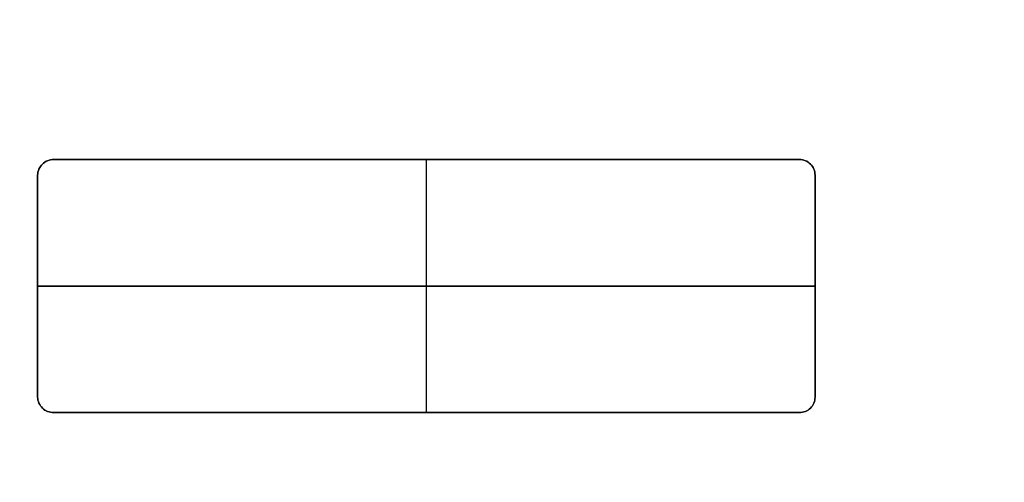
# Model space of a CAD drawing. Header units: millimetres. Extents: x -661 to 720, y -255 to 255.
# Tile 572 of 656: x -482.97 to -479.73, y -33.74 to -32.21. Entities that reach past the tile are written whole.
import ezdxf

# ---------------------------------------------------------------- set-up
doc = ezdxf.new("R2010")
doc.units = ezdxf.units.MM
doc.layers.add('Floreana 120', color=18, linetype='Continuous', true_color=0x000000)

msp = doc.modelspace()

# ---------------------------------------------------------------- linework, layer by layer
at = {"layer": 'Floreana 120', "color": 253, "true_color": 0x97aaae}
for p, q in [((-482.8624, -32.6728, -0.15), (-480.4087, -32.6728, -0.15)), ((-482.8624, -32.6728, -0.15), (-480.4087, -32.6728, -0.15)), ((-481.6359, -33.5054, -0.1), (-481.6359, -32.6728, -0.1)), ((-481.6359, -33.5054, -0.1), (-481.6359, -32.6728, -0.1)), ((-481.6359, -33.5054, -0.2), (-481.6359, -32.6728, -0.2)), ((-481.6359, -33.5054, -0.2), (-481.6359, -32.6728, -0.2)), ((-481.6356, -32.6728, -0.2), (-481.6356, -32.6728, -0.1)), ((-481.6356, -32.6728, -0.2), (-481.6356, -32.6728, -0.1)), ((-482.9146, -32.7244, -0.15), (-482.9146, -33.4544, -0.15)), ((-482.9146, -32.7244, -0.15), (-482.9146, -33.4544, -0.15)), ((-480.3572, -33.4544, -0.15), (-480.3572, -32.7244, -0.15)), ((-480.3572, -33.4544, -0.15), (-480.3572, -32.7244, -0.15)), ((-482.9146, -33.0891, -0.1), (-480.3572, -33.0891, -0.1)), ((-482.9146, -33.0891, -0.1), (-480.3572, -33.0891, -0.1)), ((-480.3572, -33.0891, -0.2), (-482.9146, -33.0891, -0.2)), ((-480.3572, -33.0891, -0.2), (-482.9146, -33.0891, -0.2)), ((-482.9146, -33.0894, -0.2), (-482.9146, -33.0894, -0.1)), ((-482.9146, -33.0894, -0.2), (-482.9146, -33.0894, -0.1)), ((-480.3572, -33.0894, -0.2), (-480.3572, -33.0894, -0.1)), ((-480.3572, -33.0894, -0.2), (-480.3572, -33.0894, -0.1)), ((-482.8624, -33.5054, -0.15), (-480.4087, -33.5054, -0.15)), ((-482.8624, -33.5054, -0.15), (-480.4087, -33.5054, -0.15)), ((-481.6356, -33.5054, -0.1), (-481.6356, -33.5054, -0.2)), ((-481.6356, -33.5054, -0.1), (-481.6356, -33.5054, -0.2))]:
    msp.add_line(p, q, dxfattribs=at)
at = {"layer": 'Floreana 120', "color": 250, "true_color": 0x282421}
for points, knots in [([(-652.0296, -251, 10), (-475.5296, -251, 10), (-299.0296, -251, 10), (-294.0296, -251, 10), (-294.0296, -246, 10), (-294.0296, 0, 10), (-294.0296, 246, 10), (-294.0296, 251, 10), (-299.0296, 251, 10), (-475.5296, 251, 10), (-652.0296, 251, 10), (-657.0296, 251, 10), (-657.0296, 246, 10), (-657.0296, 0, 10), (-657.0296, -246, 10), (-657.0296, -251, 10), (-652.0296, -251, 10)], [0, 0, 0, 353, 353, 363, 363, 855, 855, 865, 865, 1218, 1218, 1228, 1228, 1720, 1720, 1730, 1730, 1730]), ([(-294.0296, 246), (-294.0296, 0), (-294.0296, -246), (-294.0296, -251), (-299.0296, -251), (-475.5296, -251), (-652.0296, -251), (-657.0296, -251), (-657.0296, -246), (-657.0296, 0), (-657.0296, 246), (-657.0296, 251), (-652.0296, 251), (-475.5296, 251), (-299.0296, 251), (-294.0296, 251), (-294.0296, 246)], [0, 0, 0, 492, 492, 502, 502, 855, 855, 865, 865, 1357, 1357, 1367, 1367, 1720, 1720, 1730, 1730, 1730])]:
    msp.add_rational_spline(points, [1, 1, 1, 0.707106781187, 1, 1, 1, 0.707106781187, 1, 1, 1, 0.707106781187, 1, 1, 1, 0.707106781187, 1], degree=2, knots=knots, dxfattribs=at)
at = {"layer": 'Floreana 120', "color": 253, "true_color": 0x97aaae}
for points in [[(-482.5296, -39.5), (-475.5296, -39.5), (-468.5296, -39.5), (-465.5296, -39.5), (-465.5296, -36.5), (-465.5296, 0), (-465.5296, 36.5), (-465.5296, 39.5), (-468.5296, 39.5), (-475.5296, 39.5), (-482.5296, 39.5), (-485.5296, 39.5), (-485.5296, 36.5), (-485.5296, 0), (-485.5296, -36.5), (-485.5296, -39.5), (-482.5296, -39.5)], [(-468.5296, -39.5, -0.1), (-475.5296, -39.5, -0.1), (-482.5296, -39.5, -0.1), (-485.5296, -39.5, -0.1), (-485.5296, -36.5, -0.1), (-485.5296, 0, -0.1), (-485.5296, 36.5, -0.1), (-485.5296, 39.5, -0.1), (-482.5296, 39.5, -0.1), (-475.5296, 39.5, -0.1), (-468.5296, 39.5, -0.1), (-465.5296, 39.5, -0.1), (-465.5296, 36.5, -0.1), (-465.5296, 0, -0.1), (-465.5296, -36.5, -0.1), (-465.5296, -39.5, -0.1), (-468.5296, -39.5, -0.1)]]:
    msp.add_rational_spline(points, [1, 1, 1, 0.707106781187, 1, 1, 1, 0.707106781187, 1, 1, 1, 0.707106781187, 1, 1, 1, 0.707106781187, 1], degree=2, knots=[0, 0, 0, 14, 14, 20, 20, 93, 93, 99, 99, 113, 113, 119, 119, 192, 192, 198, 198, 198], dxfattribs=at)
for points, knots in [([(-482.9146, -33.4544, -0.1), (-482.9146, -33.4683, -0.1), (-482.9081, -33.4812, -0.1), (-482.8986, -33.4909, -0.1), (-482.8898, -33.5005, -0.1), (-482.8752, -33.5054, -0.1), (-482.8624, -33.5054, -0.1), (-482.0445, -33.5054, -0.1), (-481.2266, -33.5054, -0.1), (-480.4087, -33.5054, -0.1), (-480.3952, -33.5054, -0.1), (-480.3816, -33.5005, -0.1), (-480.3725, -33.4909, -0.1), (-480.363, -33.4812, -0.1), (-480.3572, -33.4683, -0.1), (-480.3572, -33.4544, -0.1), (-480.3572, -33.211, -0.1), (-480.3572, -32.9677, -0.1), (-480.3572, -32.7244, -0.1), (-480.3572, -32.7102, -0.1), (-480.363, -32.6965, -0.1), (-480.3725, -32.6875, -0.1), (-480.3816, -32.6777, -0.1), (-480.3952, -32.6728, -0.1), (-480.4087, -32.6728, -0.1), (-481.2266, -32.6728, -0.1), (-482.0445, -32.6728, -0.1), (-482.8624, -32.6728, -0.1), (-482.8752, -32.6728, -0.1), (-482.8898, -32.6777, -0.1), (-482.8986, -32.6875, -0.1), (-482.9081, -32.6964, -0.1), (-482.9146, -32.7102, -0.1), (-482.9146, -32.7244, -0.1), (-482.9146, -32.9677, -0.1), (-482.9146, -33.211, -0.1), (-482.9146, -33.4544, -0.1)], [0, 0, 0, 0, 0.041956, 0.041956, 0.041956, 0.083166, 0.083166, 0.083166, 2.536936, 2.536936, 2.536936, 2.578091, 2.578091, 2.578091, 2.619749, 2.619749, 2.619749, 3.349766, 3.349766, 3.349766, 3.391901, 3.391901, 3.391901, 3.433182, 3.433182, 3.433182, 5.886953, 5.886953, 5.886953, 5.92829, 5.92829, 5.92829, 5.970709, 5.970709, 5.970709, 6.700725, 6.700725, 6.700725, 6.700725]), ([(-482.9146, -33.4544, -0.1), (-482.9146, -33.4683, -0.1), (-482.9081, -33.4812, -0.1), (-482.8986, -33.4909, -0.1), (-482.8898, -33.5005, -0.1), (-482.8752, -33.5054, -0.1), (-482.8624, -33.5054, -0.1), (-482.0445, -33.5054, -0.1), (-481.2266, -33.5054, -0.1), (-480.4087, -33.5054, -0.1), (-480.3952, -33.5054, -0.1), (-480.3816, -33.5005, -0.1), (-480.3725, -33.4909, -0.1), (-480.363, -33.4812, -0.1), (-480.3572, -33.4683, -0.1), (-480.3572, -33.4544, -0.1), (-480.3572, -33.211, -0.1), (-480.3572, -32.9677, -0.1), (-480.3572, -32.7244, -0.1), (-480.3572, -32.7102, -0.1), (-480.363, -32.6965, -0.1), (-480.3725, -32.6875, -0.1), (-480.3816, -32.6777, -0.1), (-480.3952, -32.6728, -0.1), (-480.4087, -32.6728, -0.1), (-481.2266, -32.6728, -0.1), (-482.0445, -32.6728, -0.1), (-482.8624, -32.6728, -0.1), (-482.8752, -32.6728, -0.1), (-482.8898, -32.6777, -0.1), (-482.8986, -32.6875, -0.1), (-482.9081, -32.6964, -0.1), (-482.9146, -32.7102, -0.1), (-482.9146, -32.7244, -0.1), (-482.9146, -32.9677, -0.1), (-482.9146, -33.211, -0.1), (-482.9146, -33.4544, -0.1)], [0, 0, 0, 0, 0.041956, 0.041956, 0.041956, 0.083166, 0.083166, 0.083166, 2.536936, 2.536936, 2.536936, 2.578091, 2.578091, 2.578091, 2.619749, 2.619749, 2.619749, 3.349766, 3.349766, 3.349766, 3.391901, 3.391901, 3.391901, 3.433182, 3.433182, 3.433182, 5.886953, 5.886953, 5.886953, 5.92829, 5.92829, 5.92829, 5.970709, 5.970709, 5.970709, 6.700725, 6.700725, 6.700725, 6.700725]), ([(-482.9146, -33.4544, -0.2), (-482.9146, -33.211, -0.2), (-482.9146, -32.9677, -0.2), (-482.9146, -32.7244, -0.2), (-482.9146, -32.7102, -0.2), (-482.9081, -32.6965, -0.2), (-482.8986, -32.6875, -0.2), (-482.8898, -32.6777, -0.2), (-482.8752, -32.6728, -0.2), (-482.8624, -32.6728, -0.2), (-482.0445, -32.6728, -0.2), (-481.2266, -32.6728, -0.2), (-480.4087, -32.6728, -0.2), (-480.3952, -32.6728, -0.2), (-480.3816, -32.6777, -0.2), (-480.3725, -32.6875, -0.2), (-480.363, -32.6964, -0.2), (-480.3572, -32.7102, -0.2), (-480.3572, -32.7244, -0.2), (-480.3572, -32.9677, -0.2), (-480.3572, -33.211, -0.2), (-480.3572, -33.4544, -0.2), (-480.3572, -33.4683, -0.2), (-480.363, -33.4812, -0.2), (-480.3725, -33.4909, -0.2), (-480.3816, -33.5005, -0.2), (-480.3952, -33.5054, -0.2), (-480.4087, -33.5054, -0.2), (-481.2266, -33.5054, -0.2), (-482.0445, -33.5054, -0.2), (-482.8624, -33.5054, -0.2), (-482.8752, -33.5054, -0.2), (-482.8898, -33.5005, -0.2), (-482.8986, -33.4909, -0.2), (-482.9081, -33.4812, -0.2), (-482.9146, -33.4683, -0.2), (-482.9146, -33.4544, -0.2)], [0, 0, 0, 0, 0.730016, 0.730016, 0.730016, 0.772435, 0.772435, 0.772435, 0.813772, 0.813772, 0.813772, 3.267543, 3.267543, 3.267543, 3.308823, 3.308823, 3.308823, 3.35096, 3.35096, 3.35096, 4.080976, 4.080976, 4.080976, 4.122634, 4.122634, 4.122634, 4.163789, 4.163789, 4.163789, 6.61756, 6.61756, 6.61756, 6.658769, 6.658769, 6.658769, 6.700725, 6.700725, 6.700725, 6.700725]), ([(-482.9146, -33.4544, -0.2), (-482.9146, -33.211, -0.2), (-482.9146, -32.9677, -0.2), (-482.9146, -32.7244, -0.2), (-482.9146, -32.7102, -0.2), (-482.9081, -32.6965, -0.2), (-482.8986, -32.6875, -0.2), (-482.8898, -32.6777, -0.2), (-482.8752, -32.6728, -0.2), (-482.8624, -32.6728, -0.2), (-482.0445, -32.6728, -0.2), (-481.2266, -32.6728, -0.2), (-480.4087, -32.6728, -0.2), (-480.3952, -32.6728, -0.2), (-480.3816, -32.6777, -0.2), (-480.3725, -32.6875, -0.2), (-480.363, -32.6964, -0.2), (-480.3572, -32.7102, -0.2), (-480.3572, -32.7244, -0.2), (-480.3572, -32.9677, -0.2), (-480.3572, -33.211, -0.2), (-480.3572, -33.4544, -0.2), (-480.3572, -33.4683, -0.2), (-480.363, -33.4812, -0.2), (-480.3725, -33.4909, -0.2), (-480.3816, -33.5005, -0.2), (-480.3952, -33.5054, -0.2), (-480.4087, -33.5054, -0.2), (-481.2266, -33.5054, -0.2), (-482.0445, -33.5054, -0.2), (-482.8624, -33.5054, -0.2), (-482.8752, -33.5054, -0.2), (-482.8898, -33.5005, -0.2), (-482.8986, -33.4909, -0.2), (-482.9081, -33.4812, -0.2), (-482.9146, -33.4683, -0.2), (-482.9146, -33.4544, -0.2)], [0, 0, 0, 0, 0.730016, 0.730016, 0.730016, 0.772435, 0.772435, 0.772435, 0.813772, 0.813772, 0.813772, 3.267543, 3.267543, 3.267543, 3.308823, 3.308823, 3.308823, 3.35096, 3.35096, 3.35096, 4.080976, 4.080976, 4.080976, 4.122634, 4.122634, 4.122634, 4.163789, 4.163789, 4.163789, 6.61756, 6.61756, 6.61756, 6.658769, 6.658769, 6.658769, 6.700725, 6.700725, 6.700725, 6.700725])]:
    msp.add_open_spline(points, degree=3, knots=knots, dxfattribs=at)
for points, degree in [([(-482.8624, -32.6728, -0.2), (-482.8752, -32.6728, -0.2), (-482.8898, -32.6777, -0.2), (-482.8986, -32.6875, -0.2)], 3), ([(-482.8986, -32.6875, -0.1), (-482.8898, -32.6777, -0.1), (-482.8752, -32.6728, -0.1), (-482.8624, -32.6728, -0.1)], 3), ([(-482.8624, -32.6728, -0.15), (-482.8752, -32.6728, -0.15), (-482.8898, -32.6777, -0.15), (-482.8986, -32.6875, -0.15)], 3), ([(-482.8624, -32.6728, -0.2), (-482.8752, -32.6728, -0.2), (-482.8898, -32.6777, -0.2), (-482.8986, -32.6875, -0.2)], 3), ([(-482.8986, -32.6875, -0.1), (-482.8898, -32.6777, -0.1), (-482.8752, -32.6728, -0.1), (-482.8624, -32.6728, -0.1)], 3), ([(-482.8624, -32.6728, -0.15), (-482.8752, -32.6728, -0.15), (-482.8898, -32.6777, -0.15), (-482.8986, -32.6875, -0.15)], 3), ([(-482.882, -32.6765, -0.1), (-482.882, -32.6765, -0.15), (-482.882, -32.6765, -0.2)], 2), ([(-482.882, -32.6765, -0.1), (-482.882, -32.6765, -0.15), (-482.882, -32.6765, -0.2)], 2), ([(-480.4087, -32.6728, -0.2), (-481.6356, -32.6728, -0.2), (-482.8624, -32.6728, -0.2)], 2), ([(-482.8624, -32.6728, -0.2), (-482.8624, -32.6728, -0.15), (-482.8624, -32.6728, -0.1)], 2), ([(-482.8624, -32.6728, -0.1), (-481.6356, -32.6728, -0.1), (-480.4087, -32.6728, -0.1)], 2), ([(-482.8624, -32.6728, -0.1), (-482.8624, -32.6728, -0.15), (-482.8624, -32.6728, -0.2)], 2), ([(-480.4087, -32.6728, -0.2), (-481.6356, -32.6728, -0.2), (-482.8624, -32.6728, -0.2)], 2), ([(-482.8624, -32.6728, -0.2), (-482.8624, -32.6728, -0.15), (-482.8624, -32.6728, -0.1)], 2), ([(-482.8624, -32.6728, -0.1), (-481.6356, -32.6728, -0.1), (-480.4087, -32.6728, -0.1)], 2), ([(-482.8624, -32.6728, -0.1), (-482.8624, -32.6728, -0.15), (-482.8624, -32.6728, -0.2)], 2), ([(-480.4087, -32.6728, -0.1), (-480.4087, -32.6728, -0.15), (-480.4087, -32.6728, -0.2)], 2), ([(-480.3725, -32.6875, -0.2), (-480.3816, -32.6777, -0.2), (-480.3952, -32.6728, -0.2), (-480.4087, -32.6728, -0.2)], 3), ([(-480.4087, -32.6728, -0.2), (-480.4087, -32.6728, -0.15), (-480.4087, -32.6728, -0.1)], 2), ([(-480.4087, -32.6728, -0.1), (-480.3952, -32.6728, -0.1), (-480.3816, -32.6777, -0.1), (-480.3725, -32.6875, -0.1)], 3), ([(-480.3725, -32.6875, -0.15), (-480.3816, -32.6777, -0.15), (-480.3952, -32.6728, -0.15), (-480.4087, -32.6728, -0.15)], 3), ([(-480.4087, -32.6728, -0.1), (-480.4087, -32.6728, -0.15), (-480.4087, -32.6728, -0.2)], 2), ([(-480.3725, -32.6875, -0.2), (-480.3816, -32.6777, -0.2), (-480.3952, -32.6728, -0.2), (-480.4087, -32.6728, -0.2)], 3), ([(-480.4087, -32.6728, -0.2), (-480.4087, -32.6728, -0.15), (-480.4087, -32.6728, -0.1)], 2), ([(-480.4087, -32.6728, -0.1), (-480.3952, -32.6728, -0.1), (-480.3816, -32.6777, -0.1), (-480.3725, -32.6875, -0.1)], 3), ([(-480.3725, -32.6875, -0.15), (-480.3816, -32.6777, -0.15), (-480.3952, -32.6728, -0.15), (-480.4087, -32.6728, -0.15)], 3), ([(-480.389, -32.6765, -0.1), (-480.389, -32.6765, -0.15), (-480.389, -32.6765, -0.2)], 2), ([(-480.389, -32.6765, -0.1), (-480.389, -32.6765, -0.15), (-480.389, -32.6765, -0.2)], 2), ([(-482.8986, -32.6875, -0.2), (-482.9081, -32.6964, -0.2), (-482.9146, -32.7102, -0.2), (-482.9146, -32.7244, -0.2)], 3), ([(-482.9146, -32.7244, -0.1), (-482.9146, -32.7102, -0.1), (-482.9081, -32.6964, -0.1), (-482.8986, -32.6875, -0.1)], 3), ([(-482.8986, -32.6875, -0.15), (-482.9081, -32.6964, -0.15), (-482.9146, -32.7102, -0.15), (-482.9146, -32.7244, -0.15)], 3), ([(-482.8986, -32.6875, -0.2), (-482.9081, -32.6964, -0.2), (-482.9146, -32.7102, -0.2), (-482.9146, -32.7244, -0.2)], 3), ([(-482.9146, -32.7244, -0.1), (-482.9146, -32.7102, -0.1), (-482.9081, -32.6964, -0.1), (-482.8986, -32.6875, -0.1)], 3), ([(-482.8986, -32.6875, -0.15), (-482.9081, -32.6964, -0.15), (-482.9146, -32.7102, -0.15), (-482.9146, -32.7244, -0.15)], 3), ([(-482.9102, -32.704, -0.1), (-482.9102, -32.704, -0.15), (-482.9102, -32.704, -0.2)], 2), ([(-482.9102, -32.704, -0.1), (-482.9102, -32.704, -0.15), (-482.9102, -32.704, -0.2)], 2), ([(-482.8986, -32.6875, -0.2), (-482.8986, -32.6875, -0.15), (-482.8986, -32.6875, -0.1)], 2), ([(-482.8986, -32.6875, -0.1), (-482.8986, -32.6875, -0.15), (-482.8986, -32.6875, -0.2)], 2), ([(-482.8986, -32.6875, -0.2), (-482.8986, -32.6875, -0.15), (-482.8986, -32.6875, -0.1)], 2), ([(-482.8986, -32.6875, -0.1), (-482.8986, -32.6875, -0.15), (-482.8986, -32.6875, -0.2)], 2), ([(-480.3572, -32.7244, -0.2), (-480.3572, -32.7102, -0.2), (-480.363, -32.6964, -0.2), (-480.3725, -32.6875, -0.2)], 3), ([(-480.3725, -32.6875, -0.2), (-480.3725, -32.6875, -0.15), (-480.3725, -32.6875, -0.1)], 2), ([(-480.3725, -32.6875, -0.1), (-480.363, -32.6964, -0.1), (-480.3572, -32.7102, -0.1), (-480.3572, -32.7244, -0.1)], 3), ([(-480.3572, -32.7244, -0.15), (-480.3572, -32.7102, -0.15), (-480.363, -32.6964, -0.15), (-480.3725, -32.6875, -0.15)], 3), ([(-480.3725, -32.6875, -0.1), (-480.3725, -32.6875, -0.15), (-480.3725, -32.6875, -0.2)], 2), ([(-480.3572, -32.7244, -0.2), (-480.3572, -32.7102, -0.2), (-480.363, -32.6964, -0.2), (-480.3725, -32.6875, -0.2)], 3), ([(-480.3725, -32.6875, -0.2), (-480.3725, -32.6875, -0.15), (-480.3725, -32.6875, -0.1)], 2), ([(-480.3725, -32.6875, -0.1), (-480.363, -32.6964, -0.1), (-480.3572, -32.7102, -0.1), (-480.3572, -32.7244, -0.1)], 3), ([(-480.3572, -32.7244, -0.15), (-480.3572, -32.7102, -0.15), (-480.363, -32.6964, -0.15), (-480.3725, -32.6875, -0.15)], 3), ([(-480.3725, -32.6875, -0.1), (-480.3725, -32.6875, -0.15), (-480.3725, -32.6875, -0.2)], 2), ([(-480.3613, -32.704, -0.1), (-480.3613, -32.704, -0.15), (-480.3613, -32.704, -0.2)], 2), ([(-480.3613, -32.704, -0.1), (-480.3613, -32.704, -0.15), (-480.3613, -32.704, -0.2)], 2), ([(-482.9146, -33.4544, -0.1), (-482.9146, -33.0894, -0.1), (-482.9146, -32.7244, -0.1)], 2), ([(-482.9146, -32.7244, -0.1), (-482.9146, -32.7244, -0.15), (-482.9146, -32.7244, -0.2)], 2), ([(-482.9146, -32.7244, -0.2), (-482.9146, -33.0894, -0.2), (-482.9146, -33.4544, -0.2)], 2), ([(-482.9146, -32.7244, -0.2), (-482.9146, -32.7244, -0.15), (-482.9146, -32.7244, -0.1)], 2), ([(-482.9146, -33.4544, -0.1), (-482.9146, -33.0894, -0.1), (-482.9146, -32.7244, -0.1)], 2), ([(-482.9146, -32.7244, -0.1), (-482.9146, -32.7244, -0.15), (-482.9146, -32.7244, -0.2)], 2), ([(-482.9146, -32.7244, -0.2), (-482.9146, -33.0894, -0.2), (-482.9146, -33.4544, -0.2)], 2), ([(-482.9146, -32.7244, -0.2), (-482.9146, -32.7244, -0.15), (-482.9146, -32.7244, -0.1)], 2), ([(-480.3572, -32.7244, -0.1), (-480.3572, -32.7244, -0.15), (-480.3572, -32.7244, -0.2)], 2), ([(-480.3572, -32.7244, -0.1), (-480.3572, -33.0894, -0.1), (-480.3572, -33.4544, -0.1)], 2), ([(-480.3572, -33.4544, -0.2), (-480.3572, -33.0894, -0.2), (-480.3572, -32.7244, -0.2)], 2), ([(-480.3572, -32.7244, -0.2), (-480.3572, -32.7244, -0.15), (-480.3572, -32.7244, -0.1)], 2), ([(-480.3572, -32.7244, -0.1), (-480.3572, -33.0894, -0.1), (-480.3572, -33.4544, -0.1)], 2), ([(-480.3572, -33.4544, -0.2), (-480.3572, -33.0894, -0.2), (-480.3572, -32.7244, -0.2)], 2), ([(-480.3572, -32.7244, -0.2), (-480.3572, -32.7244, -0.15), (-480.3572, -32.7244, -0.1)], 2), ([(-480.3572, -32.7244, -0.1), (-480.3572, -32.7244, -0.15), (-480.3572, -32.7244, -0.2)], 2), ([(-482.9146, -33.4544, -0.1), (-482.9146, -33.4544, -0.15), (-482.9146, -33.4544, -0.2)], 2), ([(-482.9146, -33.4544, -0.2), (-482.9146, -33.4683, -0.2), (-482.9081, -33.4812, -0.2), (-482.8986, -33.4909, -0.2)], 3), ([(-482.8986, -33.4909, -0.1), (-482.9081, -33.4812, -0.1), (-482.9146, -33.4683, -0.1), (-482.9146, -33.4544, -0.1)], 3), ([(-482.9146, -33.4544, -0.1), (-482.9146, -33.4544, -0.15), (-482.9146, -33.4544, -0.2)], 2), ([(-482.9146, -33.4544, -0.15), (-482.9146, -33.4683, -0.15), (-482.9081, -33.4812, -0.15), (-482.8986, -33.4909, -0.15)], 3), ([(-482.9146, -33.4544, -0.2), (-482.9146, -33.4544, -0.15), (-482.9146, -33.4544, -0.1)], 2), ([(-482.9146, -33.4544, -0.1), (-482.9146, -33.4544, -0.15), (-482.9146, -33.4544, -0.2)], 2), ([(-482.9146, -33.4544, -0.2), (-482.9146, -33.4683, -0.2), (-482.9081, -33.4812, -0.2), (-482.8986, -33.4909, -0.2)], 3), ([(-482.8986, -33.4909, -0.1), (-482.9081, -33.4812, -0.1), (-482.9146, -33.4683, -0.1), (-482.9146, -33.4544, -0.1)], 3), ([(-482.9146, -33.4544, -0.1), (-482.9146, -33.4544, -0.15), (-482.9146, -33.4544, -0.2)], 2), ([(-482.9146, -33.4544, -0.15), (-482.9146, -33.4683, -0.15), (-482.9081, -33.4812, -0.15), (-482.8986, -33.4909, -0.15)], 3), ([(-482.9146, -33.4544, -0.2), (-482.9146, -33.4544, -0.15), (-482.9146, -33.4544, -0.1)], 2), ([(-480.3725, -33.4909, -0.2), (-480.363, -33.4812, -0.2), (-480.3572, -33.4683, -0.2), (-480.3572, -33.4544, -0.2)], 3), ([(-480.3572, -33.4544, -0.1), (-480.3572, -33.4683, -0.1), (-480.363, -33.4812, -0.1), (-480.3725, -33.4909, -0.1)], 3), ([(-480.3725, -33.4909, -0.15), (-480.363, -33.4812, -0.15), (-480.3572, -33.4683, -0.15), (-480.3572, -33.4544, -0.15)], 3), ([(-480.3725, -33.4909, -0.2), (-480.363, -33.4812, -0.2), (-480.3572, -33.4683, -0.2), (-480.3572, -33.4544, -0.2)], 3), ([(-480.3572, -33.4544, -0.1), (-480.3572, -33.4683, -0.1), (-480.363, -33.4812, -0.1), (-480.3725, -33.4909, -0.1)], 3), ([(-480.3725, -33.4909, -0.15), (-480.363, -33.4812, -0.15), (-480.3572, -33.4683, -0.15), (-480.3572, -33.4544, -0.15)], 3), ([(-480.3572, -33.4544, -0.2), (-480.3572, -33.4544, -0.15), (-480.3572, -33.4544, -0.1)], 2), ([(-480.3572, -33.4544, -0.1), (-480.3572, -33.4544, -0.15), (-480.3572, -33.4544, -0.2)], 2), ([(-480.3572, -33.4544, -0.1), (-480.3572, -33.4544, -0.15), (-480.3572, -33.4544, -0.2)], 2), ([(-480.3572, -33.4544, -0.2), (-480.3572, -33.4544, -0.15), (-480.3572, -33.4544, -0.1)], 2), ([(-482.8986, -33.4909, -0.2), (-482.8986, -33.4909, -0.15), (-482.8986, -33.4909, -0.1)], 2), ([(-482.8986, -33.4909, -0.2), (-482.8986, -33.4909, -0.15), (-482.8986, -33.4909, -0.1)], 2), ([(-482.8986, -33.4909, -0.1), (-482.8986, -33.4909, -0.15), (-482.8986, -33.4909, -0.2)], 2), ([(-482.8986, -33.4909, -0.2), (-482.8898, -33.5005, -0.2), (-482.8752, -33.5054, -0.2), (-482.8624, -33.5054, -0.2)], 3), ([(-482.8624, -33.5054, -0.1), (-482.8752, -33.5054, -0.1), (-482.8898, -33.5005, -0.1), (-482.8986, -33.4909, -0.1)], 3), ([(-482.8986, -33.4909, -0.15), (-482.8898, -33.5005, -0.15), (-482.8752, -33.5054, -0.15), (-482.8624, -33.5054, -0.15)], 3), ([(-482.8986, -33.4909, -0.1), (-482.8986, -33.4909, -0.15), (-482.8986, -33.4909, -0.2)], 2), ([(-482.8986, -33.4909, -0.2), (-482.8898, -33.5005, -0.2), (-482.8752, -33.5054, -0.2), (-482.8624, -33.5054, -0.2)], 3), ([(-482.8624, -33.5054, -0.1), (-482.8752, -33.5054, -0.1), (-482.8898, -33.5005, -0.1), (-482.8986, -33.4909, -0.1)], 3), ([(-482.8986, -33.4909, -0.15), (-482.8898, -33.5005, -0.15), (-482.8752, -33.5054, -0.15), (-482.8624, -33.5054, -0.15)], 3), ([(-480.4087, -33.5054, -0.2), (-480.3952, -33.5054, -0.2), (-480.3816, -33.5005, -0.2), (-480.3725, -33.4909, -0.2)], 3), ([(-480.3725, -33.4909, -0.1), (-480.3816, -33.5005, -0.1), (-480.3952, -33.5054, -0.1), (-480.4087, -33.5054, -0.1)], 3), ([(-480.4087, -33.5054, -0.15), (-480.3952, -33.5054, -0.15), (-480.3816, -33.5005, -0.15), (-480.3725, -33.4909, -0.15)], 3), ([(-480.4087, -33.5054, -0.2), (-480.3952, -33.5054, -0.2), (-480.3816, -33.5005, -0.2), (-480.3725, -33.4909, -0.2)], 3), ([(-480.3725, -33.4909, -0.1), (-480.3816, -33.5005, -0.1), (-480.3952, -33.5054, -0.1), (-480.4087, -33.5054, -0.1)], 3), ([(-480.4087, -33.5054, -0.15), (-480.3952, -33.5054, -0.15), (-480.3816, -33.5005, -0.15), (-480.3725, -33.4909, -0.15)], 3), ([(-480.3725, -33.4909, -0.1), (-480.3725, -33.4909, -0.15), (-480.3725, -33.4909, -0.2)], 2), ([(-480.3725, -33.4909, -0.2), (-480.3725, -33.4909, -0.15), (-480.3725, -33.4909, -0.1)], 2), ([(-480.3725, -33.4909, -0.1), (-480.3725, -33.4909, -0.15), (-480.3725, -33.4909, -0.2)], 2), ([(-480.3725, -33.4909, -0.2), (-480.3725, -33.4909, -0.15), (-480.3725, -33.4909, -0.1)], 2), ([(-480.3613, -33.4742, -0.1), (-480.3613, -33.4742, -0.15), (-480.3613, -33.4742, -0.2)], 2), ([(-480.3613, -33.4742, -0.1), (-480.3613, -33.4742, -0.15), (-480.3613, -33.4742, -0.2)], 2), ([(-482.882, -33.5017, -0.1), (-482.882, -33.5017, -0.15), (-482.882, -33.5017, -0.2)], 2), ([(-482.882, -33.5017, -0.1), (-482.882, -33.5017, -0.15), (-482.882, -33.5017, -0.2)], 2), ([(-482.8624, -33.5054, -0.2), (-482.8624, -33.5054, -0.15), (-482.8624, -33.5054, -0.1)], 2), ([(-482.8624, -33.5054, -0.2), (-482.8624, -33.5054, -0.15), (-482.8624, -33.5054, -0.1)], 2), ([(-480.4087, -33.5054, -0.1), (-481.6356, -33.5054, -0.1), (-482.8624, -33.5054, -0.1)], 2), ([(-482.8624, -33.5054, -0.1), (-482.8624, -33.5054, -0.15), (-482.8624, -33.5054, -0.2)], 2), ([(-482.8624, -33.5054, -0.2), (-481.6356, -33.5054, -0.2), (-480.4087, -33.5054, -0.2)], 2), ([(-480.4087, -33.5054, -0.1), (-481.6356, -33.5054, -0.1), (-482.8624, -33.5054, -0.1)], 2), ([(-482.8624, -33.5054, -0.1), (-482.8624, -33.5054, -0.15), (-482.8624, -33.5054, -0.2)], 2), ([(-482.8624, -33.5054, -0.2), (-481.6356, -33.5054, -0.2), (-480.4087, -33.5054, -0.2)], 2), ([(-480.4087, -33.5054, -0.1), (-480.4087, -33.5054, -0.15), (-480.4087, -33.5054, -0.2)], 2), ([(-480.4087, -33.5054, -0.2), (-480.4087, -33.5054, -0.15), (-480.4087, -33.5054, -0.1)], 2), ([(-480.4087, -33.5054, -0.2), (-480.4087, -33.5054, -0.15), (-480.4087, -33.5054, -0.1)], 2), ([(-480.4087, -33.5054, -0.1), (-480.4087, -33.5054, -0.15), (-480.4087, -33.5054, -0.2)], 2), ([(-480.389, -33.5017, -0.1), (-480.389, -33.5017, -0.15), (-480.389, -33.5017, -0.2)], 2), ([(-480.389, -33.5017, -0.1), (-480.389, -33.5017, -0.15), (-480.389, -33.5017, -0.2)], 2)]:
    msp.add_open_spline(points, degree=degree, dxfattribs=at)

doc.saveas('drawing.dxf')
